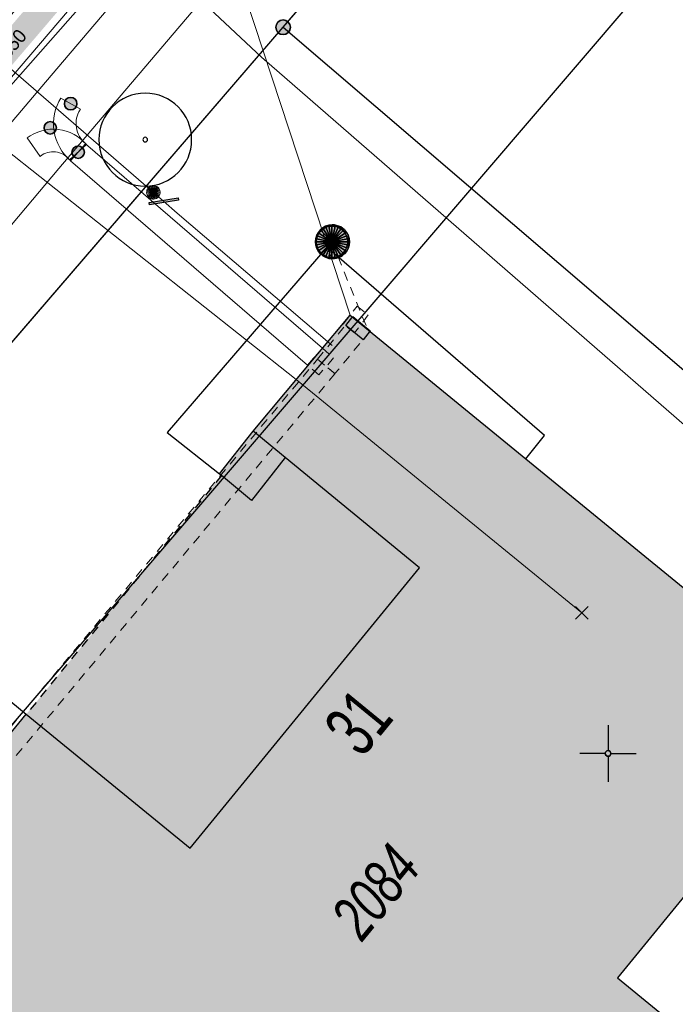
# Model space of a CAD drawing. Header units: metres. Extents: x 2695560 to 2696939, y 1260491 to 1262050.
# Tile 415 of 656: x 2695963 to 2695977, y 1260944 to 1260966. Entities that reach past the tile are written whole.
import ezdxf

# ---------------------------------------------------------------- set-up
doc = ezdxf.new("R2010")
doc.units = ezdxf.units.M
doc.linetypes.add('AUSGEZOGEN', pattern=[0])
doc.linetypes.add('VERDECKT2_S2', pattern=[0.36, 0.2, -0.16])
for name, color, linetype in [('XR$1$AV_Flächen (EO)', 7, 'AUSGEZOGEN'), ('XR$1$AV_Gebäudeflächen (BB)', 7, 'AUSGEZOGEN'), ('XR$1$AV_Gebäudeflächen (EO)', 7, 'AUSGEZOGEN'), ('XR$1$AV_Grenzpunkte', 7, 'AUSGEZOGEN'), ('XR$1$AV_Haus-Nr.', 7, 'AUSGEZOGEN'), ('XR$1$AV_Koordinatennetzpunkte', 7, 'AUSGEZOGEN'), ('XR$1$AV_Linien (BB)', 7, 'AUSGEZOGEN'), ('XR$1$AV_Linien (EO)', 7, 'AUSGEZOGEN'), ('XR$1$AV_Versicherung-Nr.', 7, 'AUSGEZOGEN'), ('XR$1$AW_LK_Schachtdeckel', 24, 'AUSGEZOGEN'), ('XR$1$EW_LK_Knoten', 1, 'AUSGEZOGEN'), ('XR$1$GR_Baum', 94, 'AUSGEZOGEN'), ('XR$1$Liegenschaftsgrenzen', 7, 'AUSGEZOGEN'), ('XR$1$PFAV', 255, 'AUSGEZOGEN'), ('XR$1$PFAW', 255, 'AUSGEZOGEN'), ('XR$1$PFEW', 255, 'AUSGEZOGEN'), ('XR$1$RAEW', 8, 'AUSGEZOGEN'), ('XR$1$RP_Abstandslinie', 7, 'AUSGEZOGEN'), ('XR$1$WA_LK_Rohrleitungsteil', 171, 'AUSGEZOGEN')]:
    doc.layers.add(name, color=color, linetype=linetype)
for name, color, linetype, lineweight in [('XR$2$ABW-Linie-R-ungenau', 4, 'VERDECKT2_S2', 18), ('XR$2$ABW-LinieFlaeche-R-genau', 4, 'AUSGEZOGEN', 18), ('XR$2$ABW-Punkt', 6, 'AUSGEZOGEN', 18), ('XR$2$ELE-Flaeche-oberirdisch', 1, 'AUSGEZOGEN', 18), ('XR$2$ELE-Linie-oberirdisch', 1, 'AUSGEZOGEN', 18), ('XR$2$ELE-LinieFlaeche-genau', 1, 'AUSGEZOGEN', 18), ('XR$2$ELE-LinieFlaeche-ungenau', 1, 'VERDECKT2_S2', 18), ('XR$2$KOM-Linie-U-genau', 91, 'AUSGEZOGEN', 18), ('XR$2$KOM-Punkt-U', 91, 'AUSGEZOGEN', 18), ('XR$2$WAS-Linie-genau', 5, 'AUSGEZOGEN', 18), ('XR$2$WAS-Punkt', 5, 'AUSGEZOGEN', 18), ('XR$2$WEI-Text', 59, 'AUSGEZOGEN', 18)]:
    doc.layers.add(name, color=color, linetype=linetype, lineweight=lineweight)
doc.styles.add('ARIAL', font='arial.ttf')
doc.styles.add('TXT', font='txt')

# ---------------------------------------------------------------- blocks, each defined once
blk = doc.blocks.new('COMPLEXOBJECT_1267')
at = {"layer": 'XR$1$Liegenschaftsgrenzen', "color": 7, "linetype": 'AUSGEZOGEN', "transparency": 33554687}
blk.add_line((5967.81, 10966.06), (5982.44, 10983.1), dxfattribs=at)
blk.add_arc((5986.369, 10979.754), 5.161, 135.551, 139.5832, dxfattribs=at)
blk = doc.blocks.new('COMPLEXOBJECT_1342')
at = {"layer": 'XR$1$Liegenschaftsgrenzen', "color": 7, "linetype": 'AUSGEZOGEN', "transparency": 33554687}
blk.add_line((5953.3, 10942.04), (5967.6, 10930.28), dxfattribs=at)
blk.add_arc((5956.24, 10945.577), 4.6, 139.7412, 230.2666, dxfattribs=at)
blk = doc.blocks.new('BAV15')
at = {"layer": 'XR$1$PFAV', "transparency": 33554687}
blk.add_hatch(color=7, dxfattribs=at).paths.add_polyline_path([(0.5, 0), (0.49, 0.101), (0.459, 0.197), (0.41, 0.286), (0.344, 0.362), (0.264, 0.424), (0.174, 0.469), (0.076, 0.494), (-0.025, 0.499), (-0.125, 0.484), (-0.22, 0.449), (-0.306, 0.395), (-0.379, 0.326), (-0.437, 0.243), (-0.477, 0.15), (-0.497, 0.051), (-0.497, -0.051), (-0.477, -0.15), (-0.437, -0.243), (-0.379, -0.326), (-0.306, -0.395), (-0.22, -0.449), (-0.125, -0.484), (-0.025, -0.499), (0.076, -0.494), (0.174, -0.469), (0.264, -0.424), (0.344, -0.362), (0.41, -0.286), (0.459, -0.197), (0.49, -0.101)])
at = {"color": 7, "transparency": 33554687}
for start, end in [(90, 270), (270, 90)]:
    blk.add_arc((0, 0), 0.5, start, end, dxfattribs=at)
at = {"layer": 'XR$1$PFAV', "transparency": 33554687}
blk.add_circle((0, 0), 0.5, dxfattribs=at)
blk = doc.blocks.new('BAV2041')
at = {"color": 7, "transparency": 33554687}
for p, q in [((0, 0.5), (0, 0.05)), ((-0.05, 0), (-0.5, 0)), ((0.05, 0), (0.5, 0)), ((0, -0.05), (0, -0.5))]:
    blk.add_line(p, q, dxfattribs=at)
blk.add_circle((0, 0), 0.05, dxfattribs=at)
for start, end in [(90, 270), (270, 90)]:
    blk.add_arc((0, 0), 0.05, start, end, dxfattribs=at)
blk = doc.blocks.new('WBGR1')
at = {"color": 94, "transparency": 33554687}
for radius, start, end in [(1, 90, 270), (1, 270, 90), (0.05, 90, 270), (0.05, 270, 90)]:
    blk.add_arc((0, 0), radius, start, end, dxfattribs=at)
blk = doc.blocks.new('BAW2082')
at = {"layer": 'XR$1$PFAW', "transparency": 33554687}
blk.add_hatch(color=7, dxfattribs=at).paths.add_polyline_path([(0.509, -0.003), (0.499, 0.098), (0.469, 0.194), (0.42, 0.283), (0.354, 0.359), (0.274, 0.421), (0.183, 0.466), (0.085, 0.491), (-0.016, 0.496), (-0.116, 0.481), (-0.211, 0.446), (-0.297, 0.392), (-0.37, 0.323), (-0.428, 0.24), (-0.468, 0.147), (-0.488, 0.047), (-0.488, -0.054), (-0.468, -0.153), (-0.428, -0.246), (-0.37, -0.329), (-0.297, -0.398), (-0.211, -0.452), (-0.116, -0.487), (-0.016, -0.502), (0.085, -0.497), (0.183, -0.472), (0.274, -0.427), (0.354, -0.366), (0.42, -0.289), (0.469, -0.2), (0.499, -0.104)])
at = {"transparency": 33554687}
for start, end in [(91.1948, 268.8052), (268.8052, 91.1948)]:
    blk.add_arc((0.01, 0), 0.5, start, end, dxfattribs=at)
at = {"layer": 'XR$1$PFAW', "transparency": 33554687}
blk.add_circle((0.009, -0.003), 0.5, dxfattribs=at)
blk = doc.blocks.new('BWA2013')
at = {"true_color": 0x000000, "transparency": 33554687}
blk.add_hatch(color=18, dxfattribs=at).paths.add_polyline_path([(-0.291, -0.409), (0.352, 0.357), (0.291, 0.409), (-0.352, -0.357)])
at = {"transparency": 33554687}
blk.add_lwpolyline([(-0.291, -0.409), (-0.352, -0.357), (0.291, 0.409), (0.352, 0.357), (-0.291, -0.409)], close=True, dxfattribs=at)
blk = doc.blocks.new('BEW957')
at = {"layer": 'XR$1$RAEW', "transparency": 33554687}
blk.add_hatch(color=1, dxfattribs=at).paths.add_polyline_path([(-0.5, 0), (-0.497, -0.051), (-0.49, -0.101), (-0.477, -0.15), (-0.459, -0.197), (-0.437, -0.243), (-0.41, -0.286), (-0.379, -0.326), (-0.344, -0.362), (-0.306, -0.395), (-0.264, -0.424), (-0.22, -0.449), (-0.174, -0.469), (-0.125, -0.484), (-0.076, -0.494), (-0.025, -0.499), (0.025, -0.499), (0.076, -0.494), (0.125, -0.484), (0.174, -0.469), (0.22, -0.449), (0.264, -0.424), (0.306, -0.395), (0.344, -0.362), (0.379, -0.326), (0.41, -0.286), (0.437, -0.243), (0.459, -0.197), (0.477, -0.15), (0.49, -0.101), (0.497, -0.051), (0.5, 0), (0.497, 0.051), (0.49, 0.101), (0.477, 0.15), (0.459, 0.197), (0.437, 0.243), (0.41, 0.286), (0.379, 0.326), (0.344, 0.362), (0.306, 0.395), (0.264, 0.424), (0.22, 0.449), (0.174, 0.469), (0.125, 0.484), (0.076, 0.494), (0.025, 0.499), (-0.025, 0.499), (-0.076, 0.494), (-0.125, 0.484), (-0.174, 0.469), (-0.22, 0.449), (-0.264, 0.424), (-0.306, 0.395), (-0.344, 0.362), (-0.379, 0.326), (-0.41, 0.286), (-0.437, 0.243), (-0.459, 0.197), (-0.477, 0.15), (-0.49, 0.101), (-0.497, 0.051)])
at = {"color": 1, "transparency": 33554687}
for start, end in [(90, 180), (180, 270), (0, 90), (270, 0)]:
    blk.add_arc((0, 0), 0.5, start, end, dxfattribs=at)
at = {"layer": 'XR$1$RAEW', "color": 1, "transparency": 33554687}
blk.add_circle((0, 0), 0.5, dxfattribs=at)
blk = doc.blocks.new('BEWLP2514')
at = {"layer": 'XR$1$PFEW', "transparency": 33554687}
blk.add_hatch(color=7, dxfattribs=at).paths.add_polyline_path([(0.5, 0), (-0.5, 0), (-0.5, -0.5), (0.5, -0.5)])
at = {"color": 1, "transparency": 33554687}
blk.add_lwpolyline([(-0.5, 0), (0.5, 0), (0.5, -0.5), (-0.5, -0.5), (-0.5, 0)], close=True, dxfattribs=at)
at = {"layer": 'XR$1$PFEW', "transparency": 33554687}
for p, q in [((-0.5, -0.5), (-0.5, 0)), ((-0.5, 0), (0.5, 0)), ((0.5, 0), (0.5, -0.5)), ((0.5, -0.5), (-0.5, -0.5))]:
    blk.add_line(p, q, dxfattribs=at)
blk = doc.blocks.new('KOM-UNBEKANNT-U')
at = {"layer": 'XR$2$KOM-Punkt-U', "linetype": 'AUSGEZOGEN', "lineweight": 20, "transparency": 33554687}
for p, q in [((0, 0, 2500), (-141, 141, 2500)), ((-141, -141, 2500), (0, 0, 2500)), ((0, 0, 2500), (141, 141, 2500)), ((141, -141, 2500), (0, 0, 2500))]:
    blk.add_line(p, q, dxfattribs=at)
blk = doc.blocks.new('WAS-BOGEN_VERTIKAL')
at = {"layer": 'XR$2$WAS-Punkt', "transparency": 33554687}
blk.add_hatch(color=5, dxfattribs=at).paths.add_polyline_path([(0, -150), (15, -149), (30, -147), (45, -143), (59, -138), (73, -131), (86, -123), (98, -114), (109, -103), (119, -92), (127, -79), (135, -66), (141, -52), (145, -38), (148, -23), (150, -8), (150, 8), (148, 23), (145, 38), (141, 52), (135, 66), (127, 79), (119, 92), (109, 103), (98, 114), (86, 123), (73, 131), (59, 138), (45, 143), (30, 147), (15, 149), (0, 150), (-15, 149), (-30, 147), (-45, 143), (-59, 138), (-73, 131), (-86, 123), (-98, 114), (-109, 103), (-119, 92), (-127, 79), (-135, 66), (-141, 52), (-145, 38), (-148, 23), (-150, 8), (-150, -8), (-148, -23), (-145, -38), (-141, -52), (-135, -66), (-127, -79), (-119, -92), (-109, -103), (-98, -114), (-86, -123), (-73, -131), (-59, -138), (-45, -143), (-30, -147), (-15, -149)])
at = {"layer": 'XR$2$WAS-Punkt', "lineweight": 13, "transparency": 33554687}
for points in [[(-147, 29, 2500), (0, 0, 2500), (-150, 0, 2500)], [(-147, 29), (0, 0), (-150, 0)], [(-147, 29, 2500), (-147, 29), (-150, 0), (-150, 0, 2500)], [(-150, 0, 2500), (0, 0, 2500), (-147, -29, 2500)], [(-150, 0), (0, 0), (-147, -29)], [(-139, 57, 2500), (0, 0, 2500), (-147, 29, 2500)], [(-139, 57), (0, 0), (-147, 29)], [(-139, 57, 2500), (-139, 57), (-147, 29), (-147, 29, 2500)], [(-147, -29, 2500), (0, 0, 2500), (-139, -57, 2500)], [(-147, -29), (0, 0), (-139, -57)], [(-125, 83, 2500), (0, 0, 2500), (-139, 57, 2500)], [(-125, 83), (0, 0), (-139, 57)], [(-125, 83, 2500), (-125, 83), (-139, 57), (-139, 57, 2500)], [(-139, -57, 2500), (0, 0, 2500), (-125, -83, 2500)], [(-139, -57), (0, 0), (-125, -83)], [(-106, 106, 2500), (0, 0, 2500), (-125, 83, 2500)], [(-106, 106), (0, 0), (-125, 83)], [(-106, 106, 2500), (-106, 106), (-125, 83), (-125, 83, 2500)], [(-125, -83, 2500), (0, 0, 2500), (-106, -106, 2500)], [(-125, -83), (0, 0), (-106, -106)], [(-83, 125, 2500), (0, 0, 2500), (-106, 106, 2500)], [(-83, 125), (0, 0), (-106, 106)], [(-83, 125, 2500), (-83, 125), (-106, 106), (-106, 106, 2500)], [(-106, -106, 2500), (0, 0, 2500), (-83, -125, 2500)], [(-106, -106), (0, 0), (-83, -125)], [(-57, 139, 2500), (0, 0, 2500), (-83, 125, 2500)], [(-57, 139), (0, 0), (-83, 125)], [(-57, 139, 2500), (-57, 139), (-83, 125), (-83, 125, 2500)], [(-83, -125, 2500), (0, 0, 2500), (-57, -139, 2500)], [(-83, -125), (0, 0), (-57, -139)], [(-29, 147, 2500), (0, 0, 2500), (-57, 139, 2500)], [(-29, 147), (0, 0), (-57, 139)], [(-29, 147, 2500), (-29, 147), (-57, 139), (-57, 139, 2500)], [(-57, -139, 2500), (0, 0, 2500), (-29, -147, 2500)], [(-57, -139), (0, 0), (-29, -147)], [(0, 150, 2500), (0, 0, 2500), (-29, 147, 2500)], [(0, 150), (0, 0), (-29, 147)], [(0, 150, 2500), (0, 150), (-29, 147), (-29, 147, 2500)], [(-29, -147, 2500), (0, 0, 2500), (0, -150, 2500)], [(-29, -147), (0, 0), (0, -150)], [(29, 147, 2500), (0, 0, 2500), (0, 150, 2500)], [(29, 147), (0, 0), (0, 150)], [(29, 147, 2500), (29, 147), (0, 150), (0, 150, 2500)], [(57, 139, 2500), (0, 0, 2500), (29, 147, 2500)], [(57, 139), (0, 0), (29, 147)], [(83, 125, 2500), (0, 0, 2500), (57, 139, 2500)], [(83, 125), (0, 0), (57, 139)], [(106, 106, 2500), (0, 0, 2500), (83, 125, 2500)], [(106, 106), (0, 0), (83, 125)], [(125, 83, 2500), (0, 0, 2500), (106, 106, 2500)], [(125, 83), (0, 0), (106, 106)], [(139, 57, 2500), (0, 0, 2500), (125, 83, 2500)], [(139, 57), (0, 0), (125, 83)], [(147, 29, 2500), (0, 0, 2500), (139, 57, 2500)], [(147, 29), (0, 0), (139, 57)], [(150, 0, 2500), (0, 0, 2500), (147, 29, 2500)], [(150, 0), (0, 0), (147, 29)], [(0, -150, 2500), (0, 0, 2500), (29, -147, 2500)], [(29, -147, 2500), (0, 0, 2500), (57, -139, 2500)], [(57, -139, 2500), (0, 0, 2500), (83, -125, 2500)], [(83, -125, 2500), (0, 0, 2500), (106, -106, 2500)], [(106, -106, 2500), (0, 0, 2500), (125, -83, 2500)], [(125, -83, 2500), (0, 0, 2500), (139, -57, 2500)], [(139, -57, 2500), (0, 0, 2500), (147, -29, 2500)], [(147, -29, 2500), (0, 0, 2500), (150, 0, 2500)], [(0, -150), (0, 0), (29, -147)], [(29, -147), (0, 0), (57, -139)], [(57, -139), (0, 0), (83, -125)], [(83, -125), (0, 0), (106, -106)], [(106, -106), (0, 0), (125, -83)], [(125, -83), (0, 0), (139, -57)], [(139, -57), (0, 0), (147, -29)], [(147, -29), (0, 0), (150, 0)], [(57, 139, 2500), (57, 139), (29, 147), (29, 147, 2500)], [(83, 125, 2500), (83, 125), (57, 139), (57, 139, 2500)], [(106, 106, 2500), (106, 106), (83, 125), (83, 125, 2500)], [(125, 83, 2500), (125, 83), (106, 106), (106, 106, 2500)], [(139, 57, 2500), (139, 57), (125, 83), (125, 83, 2500)], [(147, 29, 2500), (147, 29), (139, 57), (139, 57, 2500)], [(150, 0, 2500), (150, 0), (147, 29), (147, 29, 2500)], [(-150, 0, 2500), (-150, 0), (-147, -29), (-147, -29, 2500)], [(-147, -29, 2500), (-147, -29), (-139, -57), (-139, -57, 2500)], [(-139, -57, 2500), (-139, -57), (-125, -83), (-125, -83, 2500)], [(-125, -83, 2500), (-125, -83), (-106, -106), (-106, -106, 2500)], [(-106, -106, 2500), (-106, -106), (-83, -125), (-83, -125, 2500)], [(-83, -125, 2500), (-83, -125), (-57, -139), (-57, -139, 2500)], [(-57, -139, 2500), (-57, -139), (-29, -147), (-29, -147, 2500)], [(-29, -147, 2500), (-29, -147), (0, -150), (0, -150, 2500)], [(0, -150, 2500), (0, -150), (29, -147), (29, -147, 2500)], [(29, -147, 2500), (29, -147), (57, -139), (57, -139, 2500)], [(57, -139, 2500), (57, -139), (83, -125), (83, -125, 2500)], [(83, -125, 2500), (83, -125), (106, -106), (106, -106, 2500)], [(106, -106, 2500), (106, -106), (125, -83), (125, -83, 2500)], [(125, -83, 2500), (125, -83), (139, -57), (139, -57, 2500)], [(139, -57, 2500), (139, -57), (147, -29), (147, -29, 2500)], [(147, -29, 2500), (147, -29), (150, 0), (150, 0, 2500)]]:
    blk.add_3dface(points, dxfattribs=at)
blk = doc.blocks.new('ABW-KONTROLLSCHACHT')
at = {"layer": 'XR$2$ABW-Punkt', "linetype": 'AUSGEZOGEN', "lineweight": 25, "transparency": 33554687}
for points in [[(-247, 247, 2500), (0, 0, 2500), (-291, 194, 2500)], [(-247, 247), (0, 0), (-291, 194)], [(-247, 247, 2500), (-247, 247), (-291, 194), (-291, 194, 2500)], [(-194, 291, 2500), (0, 0, 2500), (-247, 247, 2500)], [(-194, 291), (0, 0), (-247, 247)], [(-194, 291, 2500), (-194, 291), (-247, 247), (-247, 247, 2500)], [(-134, 323, 2500), (0, 0, 2500), (-194, 291, 2500)], [(-134, 323), (0, 0), (-194, 291)], [(-134, 323, 2500), (-134, 323), (-194, 291), (-194, 291, 2500)], [(-68, 343, 2500), (0, 0, 2500), (-134, 323, 2500)], [(-68, 343), (0, 0), (-134, 323)], [(-68, 343, 2500), (-68, 343), (-134, 323), (-134, 323, 2500)], [(0, 350, 2500), (0, 0, 2500), (-68, 343, 2500)], [(0, 350), (0, 0), (-68, 343)], [(0, 350, 2500), (0, 350), (-68, 343), (-68, 343, 2500)], [(68, 343, 2500), (0, 0, 2500), (0, 350, 2500)], [(68, 343), (0, 0), (0, 350)], [(68, 343, 2500), (68, 343), (0, 350), (0, 350, 2500)], [(134, 323, 2500), (0, 0, 2500), (68, 343, 2500)], [(134, 323), (0, 0), (68, 343)], [(194, 291, 2500), (0, 0, 2500), (134, 323, 2500)], [(194, 291), (0, 0), (134, 323)], [(247, 247, 2500), (0, 0, 2500), (194, 291, 2500)], [(247, 247), (0, 0), (194, 291)], [(291, 194, 2500), (0, 0, 2500), (247, 247, 2500)], [(291, 194), (0, 0), (247, 247)], [(134, 323, 2500), (134, 323), (68, 343), (68, 343, 2500)], [(194, 291, 2500), (194, 291), (134, 323), (134, 323, 2500)], [(247, 247, 2500), (247, 247), (194, 291), (194, 291, 2500)], [(291, 194, 2500), (291, 194), (247, 247), (247, 247, 2500)], [(-343, 68, 2500), (0, 0, 2500), (-350, 0, 2500)], [(-343, 68), (0, 0), (-350, 0)], [(-343, 68, 2500), (-343, 68), (-350, 0), (-350, 0, 2500)], [(-350, 0, 2500), (0, 0, 2500), (-343, -68, 2500)], [(-350, 0), (0, 0), (-343, -68)], [(-323, 134, 2500), (0, 0, 2500), (-343, 68, 2500)], [(-323, 134), (0, 0), (-343, 68)], [(-323, 134, 2500), (-323, 134), (-343, 68), (-343, 68, 2500)], [(-343, -68, 2500), (0, 0, 2500), (-323, -134, 2500)], [(-343, -68), (0, 0), (-323, -134)], [(-291, 194, 2500), (0, 0, 2500), (-323, 134, 2500)], [(-291, 194), (0, 0), (-323, 134)], [(-291, 194, 2500), (-291, 194), (-323, 134), (-323, 134, 2500)], [(-323, -134, 2500), (0, 0, 2500), (-291, -194, 2500)], [(-323, -134), (0, 0), (-291, -194)], [(-291, -194, 2500), (0, 0, 2500), (-247, -247, 2500)], [(-291, -194), (0, 0), (-247, -247)], [(-247, -247, 2500), (0, 0, 2500), (-194, -291, 2500)], [(-247, -247), (0, 0), (-194, -291)], [(-194, -291, 2500), (0, 0, 2500), (-134, -323, 2500)], [(-194, -291), (0, 0), (-134, -323)], [(-134, -323, 2500), (0, 0, 2500), (-68, -343, 2500)], [(-134, -323), (0, 0), (-68, -343)], [(-68, -343, 2500), (0, 0, 2500), (0, -350, 2500)], [(-68, -343), (0, 0), (0, -350)], [(323, 134, 2500), (0, 0, 2500), (291, 194, 2500)], [(323, 134), (0, 0), (291, 194)], [(343, 68, 2500), (0, 0, 2500), (323, 134, 2500)], [(343, 68), (0, 0), (323, 134)], [(350, 0, 2500), (0, 0, 2500), (343, 68, 2500)], [(350, 0), (0, 0), (343, 68)], [(0, -350, 2500), (0, 0, 2500), (68, -343, 2500)], [(68, -343, 2500), (0, 0, 2500), (134, -323, 2500)], [(134, -323, 2500), (0, 0, 2500), (194, -291, 2500)], [(194, -291, 2500), (0, 0, 2500), (247, -247, 2500)], [(247, -247, 2500), (0, 0, 2500), (291, -194, 2500)], [(291, -194, 2500), (0, 0, 2500), (323, -134, 2500)], [(323, -134, 2500), (0, 0, 2500), (343, -68, 2500)], [(343, -68, 2500), (0, 0, 2500), (350, 0, 2500)], [(0, -350), (0, 0), (68, -343)], [(68, -343), (0, 0), (134, -323)], [(134, -323), (0, 0), (194, -291)], [(194, -291), (0, 0), (247, -247)], [(247, -247), (0, 0), (291, -194)], [(291, -194), (0, 0), (323, -134)], [(323, -134), (0, 0), (343, -68)], [(343, -68), (0, 0), (350, 0)], [(323, 134, 2500), (323, 134), (291, 194), (291, 194, 2500)], [(343, 68, 2500), (343, 68), (323, 134), (323, 134, 2500)], [(350, 0, 2500), (350, 0), (343, 68), (343, 68, 2500)], [(-350, 0, 2500), (-350, 0), (-343, -68), (-343, -68, 2500)], [(-343, -68, 2500), (-343, -68), (-323, -134), (-323, -134, 2500)], [(-323, -134, 2500), (-323, -134), (-291, -194), (-291, -194, 2500)], [(-291, -194, 2500), (-291, -194), (-247, -247), (-247, -247, 2500)], [(247, -247, 2500), (247, -247), (291, -194), (291, -194, 2500)], [(291, -194, 2500), (291, -194), (323, -134), (323, -134, 2500)], [(323, -134, 2500), (323, -134), (343, -68), (343, -68, 2500)], [(343, -68, 2500), (343, -68), (350, 0), (350, 0, 2500)], [(-247, -247, 2500), (-247, -247), (-194, -291), (-194, -291, 2500)], [(-194, -291, 2500), (-194, -291), (-134, -323), (-134, -323, 2500)], [(-134, -323, 2500), (-134, -323), (-68, -343), (-68, -343, 2500)], [(-68, -343, 2500), (-68, -343), (0, -350), (0, -350, 2500)], [(0, -350, 2500), (0, -350), (68, -343), (68, -343, 2500)], [(68, -343, 2500), (68, -343), (134, -323), (134, -323, 2500)], [(134, -323, 2500), (134, -323), (194, -291), (194, -291, 2500)], [(194, -291, 2500), (194, -291), (247, -247), (247, -247, 2500)]]:
    blk.add_3dface(points, dxfattribs=at)
blk = doc.blocks.new('ABW-DECKEL')
at = {"layer": 'XR$2$ABW-Punkt', "linetype": 'AUSGEZOGEN', "lineweight": 25, "transparency": 33554687}
for points in [[(-247, 247, 2500), (0, 0, 2500), (-291, 194, 2500)], [(-247, 247), (0, 0), (-291, 194)], [(-247, 247, 2500), (-247, 247), (-291, 194), (-291, 194, 2500)], [(-194, 291, 2500), (0, 0, 2500), (-247, 247, 2500)], [(-194, 291), (0, 0), (-247, 247)], [(-194, 291, 2500), (-194, 291), (-247, 247), (-247, 247, 2500)], [(-134, 323, 2500), (0, 0, 2500), (-194, 291, 2500)], [(-134, 323), (0, 0), (-194, 291)], [(-134, 323, 2500), (-134, 323), (-194, 291), (-194, 291, 2500)], [(-68, 343, 2500), (0, 0, 2500), (-134, 323, 2500)], [(-68, 343), (0, 0), (-134, 323)], [(-68, 343, 2500), (-68, 343), (-134, 323), (-134, 323, 2500)], [(0, 350, 2500), (0, 0, 2500), (-68, 343, 2500)], [(0, 350), (0, 0), (-68, 343)], [(0, 350, 2500), (0, 350), (-68, 343), (-68, 343, 2500)], [(68, 343, 2500), (0, 0, 2500), (0, 350, 2500)], [(68, 343), (0, 0), (0, 350)], [(68, 343, 2500), (68, 343), (0, 350), (0, 350, 2500)], [(134, 323, 2500), (0, 0, 2500), (68, 343, 2500)], [(134, 323), (0, 0), (68, 343)], [(194, 291, 2500), (0, 0, 2500), (134, 323, 2500)], [(194, 291), (0, 0), (134, 323)], [(247, 247, 2500), (0, 0, 2500), (194, 291, 2500)], [(247, 247), (0, 0), (194, 291)], [(291, 194, 2500), (0, 0, 2500), (247, 247, 2500)], [(291, 194), (0, 0), (247, 247)], [(134, 323, 2500), (134, 323), (68, 343), (68, 343, 2500)], [(194, 291, 2500), (194, 291), (134, 323), (134, 323, 2500)], [(247, 247, 2500), (247, 247), (194, 291), (194, 291, 2500)], [(291, 194, 2500), (291, 194), (247, 247), (247, 247, 2500)], [(-343, 68, 2500), (0, 0, 2500), (-350, 0, 2500)], [(-343, 68), (0, 0), (-350, 0)], [(-343, 68, 2500), (-343, 68), (-350, 0), (-350, 0, 2500)], [(-350, 0, 2500), (0, 0, 2500), (-343, -68, 2500)], [(-350, 0), (0, 0), (-343, -68)], [(-323, 134, 2500), (0, 0, 2500), (-343, 68, 2500)], [(-323, 134), (0, 0), (-343, 68)], [(-323, 134, 2500), (-323, 134), (-343, 68), (-343, 68, 2500)], [(-343, -68, 2500), (0, 0, 2500), (-323, -134, 2500)], [(-343, -68), (0, 0), (-323, -134)], [(-291, 194, 2500), (0, 0, 2500), (-323, 134, 2500)], [(-291, 194), (0, 0), (-323, 134)], [(-291, 194, 2500), (-291, 194), (-323, 134), (-323, 134, 2500)], [(-323, -134, 2500), (0, 0, 2500), (-291, -194, 2500)], [(-323, -134), (0, 0), (-291, -194)], [(-291, -194, 2500), (0, 0, 2500), (-247, -247, 2500)], [(-291, -194), (0, 0), (-247, -247)], [(-247, -247, 2500), (0, 0, 2500), (-194, -291, 2500)], [(-247, -247), (0, 0), (-194, -291)], [(-194, -291, 2500), (0, 0, 2500), (-134, -323, 2500)], [(-194, -291), (0, 0), (-134, -323)], [(-134, -323, 2500), (0, 0, 2500), (-68, -343, 2500)], [(-134, -323), (0, 0), (-68, -343)], [(-68, -343, 2500), (0, 0, 2500), (0, -350, 2500)], [(-68, -343), (0, 0), (0, -350)], [(323, 134, 2500), (0, 0, 2500), (291, 194, 2500)], [(323, 134), (0, 0), (291, 194)], [(343, 68, 2500), (0, 0, 2500), (323, 134, 2500)], [(343, 68), (0, 0), (323, 134)], [(350, 0, 2500), (0, 0, 2500), (343, 68, 2500)], [(350, 0), (0, 0), (343, 68)], [(0, -350, 2500), (0, 0, 2500), (68, -343, 2500)], [(68, -343, 2500), (0, 0, 2500), (134, -323, 2500)], [(134, -323, 2500), (0, 0, 2500), (194, -291, 2500)], [(194, -291, 2500), (0, 0, 2500), (247, -247, 2500)], [(247, -247, 2500), (0, 0, 2500), (291, -194, 2500)], [(291, -194, 2500), (0, 0, 2500), (323, -134, 2500)], [(323, -134, 2500), (0, 0, 2500), (343, -68, 2500)], [(343, -68, 2500), (0, 0, 2500), (350, 0, 2500)], [(0, -350), (0, 0), (68, -343)], [(68, -343), (0, 0), (134, -323)], [(134, -323), (0, 0), (194, -291)], [(194, -291), (0, 0), (247, -247)], [(247, -247), (0, 0), (291, -194)], [(291, -194), (0, 0), (323, -134)], [(323, -134), (0, 0), (343, -68)], [(343, -68), (0, 0), (350, 0)], [(323, 134, 2500), (323, 134), (291, 194), (291, 194, 2500)], [(343, 68, 2500), (343, 68), (323, 134), (323, 134, 2500)], [(350, 0, 2500), (350, 0), (343, 68), (343, 68, 2500)], [(-350, 0, 2500), (-350, 0), (-343, -68), (-343, -68, 2500)], [(-343, -68, 2500), (-343, -68), (-323, -134), (-323, -134, 2500)], [(-323, -134, 2500), (-323, -134), (-291, -194), (-291, -194, 2500)], [(-291, -194, 2500), (-291, -194), (-247, -247), (-247, -247, 2500)], [(247, -247, 2500), (247, -247), (291, -194), (291, -194, 2500)], [(291, -194, 2500), (291, -194), (323, -134), (323, -134, 2500)], [(323, -134, 2500), (323, -134), (343, -68), (343, -68, 2500)], [(343, -68, 2500), (343, -68), (350, 0), (350, 0, 2500)], [(-247, -247, 2500), (-247, -247), (-194, -291), (-194, -291, 2500)], [(-194, -291, 2500), (-194, -291), (-134, -323), (-134, -323, 2500)], [(-134, -323, 2500), (-134, -323), (-68, -343), (-68, -343, 2500)], [(-68, -343, 2500), (-68, -343), (0, -350), (0, -350, 2500)], [(0, -350, 2500), (0, -350), (68, -343), (68, -343, 2500)], [(68, -343, 2500), (68, -343), (134, -323), (134, -323, 2500)], [(134, -323, 2500), (134, -323), (194, -291), (194, -291, 2500)], [(194, -291, 2500), (194, -291), (247, -247), (247, -247, 2500)]]:
    blk.add_3dface(points, dxfattribs=at)

msp = doc.modelspace()

# ---------------------------------------------------------------- hatches: boundary and pattern name
at = {"transparency": 33554687}
msp.add_hatch(color=7, dxfattribs=at).paths.add_polyline_path([(2695960.577, 1260963.34), (2695961.016, 1260962.966), (2695963.939, 1260966.39), (2695963.5, 1260966.764)])
at = {"layer": 'XR$1$AV_Gebäudeflächen (BB)', "true_color": 0xd2d2d2, "transparency": 33554687}
msp.add_hatch(color=254, dxfattribs=at).paths.add_polyline_path([(2695974.152, 1260956.325), (2695970.267, 1260959.504), (2695968.115, 1260956.937), (2695967.371, 1260955.991), (2695967.416, 1260955.954), (2695968.083, 1260955.401), (2695968.826, 1260956.353), (2695971.795, 1260953.918), (2695966.723, 1260947.718), (2695963.096, 1260950.675), (2695957.958, 1260944.396), (2695970.36, 1260934.249), (2695973.108, 1260937.608), (2695971.398, 1260939.007), (2695973.437, 1260941.499), (2695975.147, 1260940.099), (2695977.889, 1260943.45), (2695976.179, 1260944.849), (2695978.199, 1260947.317), (2695979.909, 1260945.918), (2695982.702, 1260949.33)])
at = {"layer": 'XR$1$AV_Gebäudeflächen (EO)', "true_color": 0xebebeb, "transparency": 33554687}
msp.add_hatch(color=7, dxfattribs=at).paths.add_polyline_path([(2695966.723, 1260947.718), (2695971.795, 1260953.918), (2695968.826, 1260956.353), (2695968.083, 1260955.401), (2695967.416, 1260955.954), (2695963.096, 1260950.675)])

# ---------------------------------------------------------------- linework, layer by layer
at = {"layer": 'XR$1$AV_Flächen (EO)', "color": 7, "linetype": 'VERDECKT2_S2', "transparency": 33554687}
msp.add_line((2695967.416, 1260955.954), (2695963.096, 1260950.675), dxfattribs=at)
at = {"layer": 'XR$1$AV_Flächen (EO)', "color": 7, "linetype": 'AUSGEZOGEN', "transparency": 33554687}
msp.add_line((2695963.096, 1260950.675), (2695966.723, 1260947.718), dxfattribs=at)
msp.add_lwpolyline([(2695966.723, 1260947.718), (2695971.795, 1260953.918), (2695968.826, 1260956.353), (2695968.083, 1260955.401), (2695967.416, 1260955.954)], dxfattribs=at)
at = {"layer": 'XR$1$AV_Linien (BB)', "color": 7, "linetype": 'AUSGEZOGEN', "transparency": 33554687}
msp.add_line((2695974.152, 1260956.325), (2695982.702, 1260949.33), dxfattribs=at)
for points in [[(2695953.7, 1260948.36), (2695968.78, 1260965.87), (2695978.043, 1260976.658)], [(2695974.152, 1260956.325), (2695974.565, 1260956.838), (2695969.746, 1260961.003), (2695966.215, 1260956.908), (2695967.371, 1260955.991)], [(2695967.371, 1260955.991), (2695968.115, 1260956.937), (2695970.267, 1260959.504), (2695974.152, 1260956.325)], [(2695963.096, 1260950.675), (2695966.723, 1260947.718), (2695971.795, 1260953.918), (2695968.826, 1260956.353), (2695968.083, 1260955.401), (2695967.416, 1260955.954), (2695967.371, 1260955.991)], [(2695972.211, 1260934.542), (2695971.395, 1260933.537), (2695969.998, 1260931.809), (2695956.351, 1260943.321), (2695956.195, 1260945.147), (2695961.814, 1260951.729), (2695963.096, 1260950.675)], [(2695982.702, 1260949.33), (2695979.909, 1260945.918), (2695978.199, 1260947.317), (2695976.179, 1260944.849), (2695977.889, 1260943.45), (2695975.147, 1260940.099), (2695973.437, 1260941.499), (2695971.398, 1260939.007), (2695973.108, 1260937.608), (2695970.36, 1260934.249), (2695957.958, 1260944.396), (2695963.096, 1260950.675)]]:
    msp.add_lwpolyline(points, dxfattribs=at)
at = {"layer": 'XR$1$AV_Linien (EO)', "color": 7, "linetype": 'AUSGEZOGEN', "transparency": 33554687}
msp.add_line((2695968.826, 1260956.353), (2695968.115, 1260956.937), dxfattribs=at)
at = {"layer": 'XR$1$Liegenschaftsgrenzen', "color": 7, "linetype": 'AUSGEZOGEN', "transparency": 33554687}
for p, q in [((2695953.7, 1260948.36), (2695968.78, 1260965.87)), ((2695968.78, 1260965.87), (2695985.82, 1260951.29))]:
    msp.add_line(p, q, dxfattribs=at)
at = {"layer": 'XR$1$RP_Abstandslinie', "color": 7, "linetype": 'AUSGEZOGEN', "transparency": 33554687}
msp.add_lwpolyline([(2696040.37, 1260936.16), (2695987.59, 1260979.4), (2695957.81, 1260944.66), (2696008.61, 1260903.06), (2696036.46, 1260880.27), (2696064.38, 1260857.41), (2696092.6, 1260893.39), (2696060.4, 1260919.76), (2696040.37, 1260936.16)], close=True, dxfattribs=at)
at = {"layer": 'XR$2$ABW-Linie-R-ungenau', "linetype": 'VERDECKT2_S2', "transparency": 33554687}
msp.add_line((2695969.861, 1260961.124), (2695970.65, 1260959.186), dxfattribs=at)
at = {"layer": 'XR$2$ABW-LinieFlaeche-R-genau', "linetype": 'AUSGEZOGEN', "transparency": 33554687}
msp.add_lwpolyline([(2695980.057, 1260985.031), (2695950.605, 1260950.523), (2695949.921, 1260951.107), (2695979.373, 1260985.615), (2695980.057, 1260985.031)], close=True, dxfattribs=at)
at = {"layer": 'XR$2$ELE-Flaeche-oberirdisch', "transparency": 33554687}
msp.add_lwpolyline([(2695950.06, 1260946.521), (2695958.87, 1260956.869), (2695959.501, 1260957.62), (2695963.818, 1260962.748), (2695964.649, 1260963.725), (2695979.782, 1260981.514), (2695980.111, 1260981.822), (2695980.824, 1260982.491), (2695981.457, 1260983.085), (2695980.457, 1260984.149), (2695979.823, 1260983.554), (2695979.11, 1260982.885), (2695978.724, 1260982.522), (2695963.522, 1260964.653), (2695962.703, 1260963.691), (2695958.384, 1260958.56), (2695957.756, 1260957.813), (2695948.949, 1260947.467), (2695950.06, 1260946.521)], close=True, dxfattribs=at)
at = {"layer": 'XR$2$ELE-Linie-oberirdisch', "transparency": 33554687}
msp.add_line((2695970.263, 1260959.503), (2695966.52, 1260970.881), dxfattribs=at)
at = {"layer": 'XR$2$ELE-LinieFlaeche-genau', "linetype": 'AUSGEZOGEN', "transparency": 33554687}
for points in [[(2695964.072, 1260962.923), (2695964.01, 1260962.98), (2695963.945, 1260963.052), (2695963.887, 1260963.129), (2695963.836, 1260963.211), (2695963.793, 1260963.297), (2695963.758, 1260963.387), (2695963.731, 1260963.478), (2695963.712, 1260963.572), (2695963.701, 1260963.669), (2695963.7, 1260963.765), (2695963.706, 1260963.859), (2695963.721, 1260963.954), (2695963.745, 1260964.05), (2695963.777, 1260964.141), (2695963.817, 1260964.227), (2695963.858, 1260964.301), (2695964.294, 1260964.055), (2695964.263, 1260964.001), (2695964.241, 1260963.951), (2695964.223, 1260963.904), (2695964.211, 1260963.856), (2695964.204, 1260963.805), (2695964.2, 1260963.751), (2695964.201, 1260963.699), (2695964.206, 1260963.65), (2695964.217, 1260963.6), (2695964.232, 1260963.549), (2695964.251, 1260963.501), (2695964.274, 1260963.455), (2695964.301, 1260963.411), (2695964.331, 1260963.37), (2695964.366, 1260963.332), (2695964.412, 1260963.289), (2695964.072, 1260962.923)], [(2695964.056, 1260962.939), (2695964.018, 1260962.981), (2695963.987, 1260963.009), (2695963.951, 1260963.035), (2695963.912, 1260963.06), (2695963.874, 1260963.078), (2695963.833, 1260963.093), (2695963.789, 1260963.105), (2695963.745, 1260963.112), (2695963.702, 1260963.116), (2695963.658, 1260963.114), (2695963.612, 1260963.108), (2695963.57, 1260963.099), (2695963.529, 1260963.085), (2695963.489, 1260963.067), (2695963.449, 1260963.045), (2695963.404, 1260963.014), (2695963.118, 1260963.424), (2695963.185, 1260963.471), (2695963.265, 1260963.515), (2695963.349, 1260963.553), (2695963.438, 1260963.581), (2695963.528, 1260963.602), (2695963.618, 1260963.612), (2695963.71, 1260963.616), (2695963.803, 1260963.61), (2695963.895, 1260963.595), (2695963.983, 1260963.571), (2695964.07, 1260963.54), (2695964.154, 1260963.498), (2695964.231, 1260963.451), (2695964.305, 1260963.397), (2695964.374, 1260963.333), (2695964.428, 1260963.273), (2695964.056, 1260962.939)], [(2695969.322, 1260958.396), (2695964.079, 1260962.917), (2695964.405, 1260963.295), (2695969.648, 1260958.774), (2695969.322, 1260958.396)]]:
    msp.add_lwpolyline(points, close=True, dxfattribs=at)
at = {"layer": 'XR$2$ELE-LinieFlaeche-ungenau', "linetype": 'VERDECKT2_S2', "transparency": 33554687}
for points in [[(2695970.359, 1260959.112), (2695970.11, 1260959.305), (2695970.416, 1260959.701), (2695970.665, 1260959.508), (2695970.359, 1260959.112)], [(2695969.541, 1260958.527), (2695970.319, 1260959.469), (2695970.705, 1260959.151), (2695969.927, 1260958.209), (2695969.541, 1260958.527)], [(2695969.57, 1260958.18), (2695969.321, 1260958.397), (2695969.649, 1260958.773), (2695969.898, 1260958.556), (2695969.57, 1260958.18)], [(2695957.914, 1260944.604), (2695969.542, 1260958.528), (2695969.926, 1260958.208), (2695958.298, 1260944.284), (2695957.914, 1260944.604)]]:
    msp.add_lwpolyline(points, close=True, dxfattribs=at)
at = {"layer": 'XR$2$KOM-Linie-U-genau', "linetype": 'AUSGEZOGEN', "transparency": 33554687}
for p, q in [((2695961.966, 1260963.695), (2695966.562, 1260968.896)), ((2695961.966, 1260963.695), (2695969.072, 1260958.082)), ((2695969.072, 1260958.082), (2695972.295, 1260955.45)), ((2695972.295, 1260955.45), (2695975.391, 1260952.918))]:
    msp.add_line(p, q, dxfattribs=at)
msp.add_lwpolyline([(2695984.682, 1260950.965), (2695968.303, 1260965.209), (2695959.76, 1260973.196), (2695957.159, 1260975.883), (2695952.904, 1260980.828)], dxfattribs=at)
at = {"layer": 'XR$2$WAS-Linie-genau', "linetype": 'AUSGEZOGEN', "transparency": 33554687}
for p, q in [((2695961.16, 1260966.323), (2695965.91, 1260962.216)), ((2695965.91, 1260962.216), (2695966.136, 1260962.021)), ((2695966.136, 1260962.021), (2695966.437, 1260961.761)), ((2695966.437, 1260961.761), (2695969.866, 1260958.829))]:
    msp.add_line(p, q, dxfattribs=at)

# ---------------------------------------------------------------- block references
at = {"layer": 'XR$1$AV_Grenzpunkte', "color": 7, "linetype": 'AUSGEZOGEN', "lineweight": -3, "transparency": 33554687, "xscale": 0.3249999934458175, "yscale": 0.3249999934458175}
msp.add_blockref('BAV15', (2695968.78, 1260965.87), dxfattribs=at)
at = {"layer": 'XR$1$AV_Koordinatennetzpunkte', "color": 7, "linetype": 'AUSGEZOGEN', "lineweight": -3, "transparency": 33554687, "xscale": 1.25, "yscale": 1.25}
msp.add_blockref('BAV2041', (2695975.97, 1260949.81), dxfattribs=at)
at = {"layer": 'XR$1$AW_LK_Schachtdeckel', "color": 24, "linetype": 'AUSGEZOGEN', "lineweight": -3, "transparency": 33554687, "xscale": 0.7499999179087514, "yscale": 0.7499999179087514}
msp.add_blockref('BAW2082', (2695969.865, 1260961.125), dxfattribs=at)
at = {"layer": 'XR$1$EW_LK_Knoten', "color": 1, "linetype": 'AUSGEZOGEN', "lineweight": -3, "transparency": 33554687, "xscale": 0.2749999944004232, "yscale": 0.2749999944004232}
for p in [(2695964.08, 1260964.179), (2695963.627, 1260963.646), (2695964.246, 1260963.107)]:
    msp.add_blockref('BEW957', p, dxfattribs=at)
at = {"layer": 'XR$1$EW_LK_Knoten', "color": 1, "linetype": 'AUSGEZOGEN', "lineweight": -3, "transparency": 33554687, "xscale": 0.5000000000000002, "yscale": 0.5000000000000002, "rotation": 320.7114}
msp.add_blockref('BEWLP2514', (2695970.516, 1260959.311), dxfattribs=at)
at = {"layer": 'XR$1$GR_Baum', "color": 94, "linetype": 'AUSGEZOGEN', "lineweight": -3, "transparency": 33554687, "xscale": 1.027451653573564, "yscale": 1.027451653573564}
msp.add_blockref('WBGR1', (2695965.729, 1260963.384), dxfattribs=at)
at = {"layer": 'XR$1$Liegenschaftsgrenzen', "color": 7, "linetype": 'AUSGEZOGEN', "lineweight": -3, "transparency": 33554687}
for name in ['COMPLEXOBJECT_1267', 'COMPLEXOBJECT_1342']:
    msp.add_blockref(name, (2690000.97, 1249999.81), dxfattribs=at)
at = {"layer": 'XR$1$WA_LK_Rohrleitungsteil', "color": 171, "linetype": 'AUSGEZOGEN', "lineweight": -3, "transparency": 33554687, "xscale": 0.6499999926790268, "yscale": 0.6499999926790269, "rotation": 319.152832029}
msp.add_blockref('BWA2013', (2695966.14, 1260962.022), dxfattribs=at)
at = {"layer": 'XR$2$ABW-Punkt', "color": 6, "linetype": 'AUSGEZOGEN', "lineweight": 18, "transparency": 33554687, "xscale": 0.001, "yscale": 0.001, "zscale": 0.001, "rotation": 360}
for name in ['ABW-KONTROLLSCHACHT', 'ABW-DECKEL']:
    msp.add_blockref(name, (2695969.861, 1260961.124), dxfattribs=at)
at = {"layer": 'XR$2$KOM-Punkt-U', "color": 91, "linetype": 'AUSGEZOGEN', "lineweight": 18, "transparency": 33554687, "xscale": 0.001, "yscale": 0.001, "zscale": 0.001}
msp.add_blockref('KOM-UNBEKANNT-U', (2695975.391, 1260952.918), dxfattribs=at)
at = {"layer": 'XR$2$WAS-Punkt', "color": 5, "linetype": 'AUSGEZOGEN', "lineweight": 18, "transparency": 33554687, "xscale": 0.0009999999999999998, "yscale": 0.0009999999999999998, "zscale": 0.001, "rotation": 229.2}
msp.add_blockref('WAS-BOGEN_VERTIKAL', (2695965.91, 1260962.216), dxfattribs=at)

# ---------------------------------------------------------------- texts
at = {"layer": 'XR$1$AV_Haus-Nr.', "color": 7, "transparency": 33554687, "insert": (2695969.989, 1260950.872), "char_height": 1.1621, "width": 1.59081, "attachment_point": 2, "rotation": 50.7312, "style": 'ARIAL'}
msp.add_mtext('\\W0.64;31', dxfattribs=at)
at = {"layer": 'XR$1$AV_Versicherung-Nr.', "color": 7, "transparency": 33554687, "insert": (2695970.828, 1260946.75), "char_height": 0.96842, "width": 2.46457, "attachment_point": 5, "rotation": 50.6943, "style": 'ARIAL'}
msp.add_mtext('\\A1;{\\fArial|i1|b0;\\H0.968418;\\W0.700000;\\C7;2084}\\P', dxfattribs=at)
at = {"layer": 'XR$2$WEI-Text', "transparency": 33554687, "insert": (2695962.254, 1260964.864), "char_height": 0.3, "width": 3.48333, "attachment_point": 5, "rotation": 49.6, "style": 'TXT'}
msp.add_mtext('\\W1.00;<\\~e\\~900/1350', dxfattribs=at)

doc.saveas('drawing.dxf')
